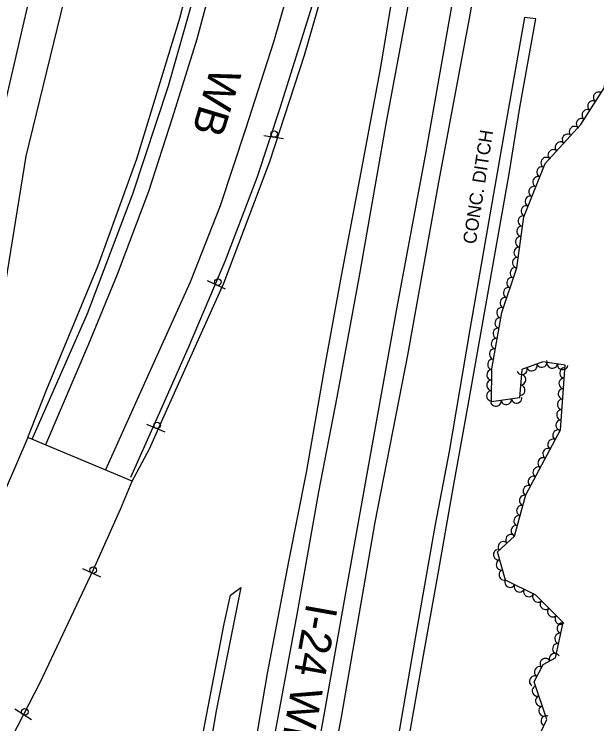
# Model space of a CAD drawing. Extents: x 1722896 to 1754269, y 648279 to 666297.
# Drawn here: x 1753758.5 to 1753980.3, y 653879.4 to 654149.6 of the extents above; entities that cross this region are included whole.
import ezdxf

# ---------------------------------------------------------------- set-up
doc = ezdxf.new("R2010")
doc.units = 0
for name, color, linetype in [('DESIGN - CENTERLINE - Proposed', 7, 'Continuous'), ('DESIGN - PUBLIC HEARING - Shapes', 7, 'Continuous'), ('DESIGN - SCRATCH - User 1', 7, 'Continuous'), ('DESIGN - SHEET - Linework', 7, 'Continuous'), ('SURVEY - CENTERLINE - Preliminary Text', 7, 'Continuous'), ('SURVEY - CONTOURS - Intermediate with optional Text', 7, 'Continuous'), ('SURVEY - VEGETATION - Features with Text', 7, 'Continuous')]:
    doc.layers.add(name, color=color, linetype=linetype)

msp = doc.modelspace()

# ---------------------------------------------------------------- linework, layer by layer
at = {"layer": 'DESIGN - CENTERLINE - Proposed'}
for points in [[(1753957.12, 654147.87), (1753952.84, 654148.44), (1753944.82, 654103.11), (1753932, 654029.56), (1753924.07, 653983.02), (1753918.74, 653955.23), (1753911.13, 653911.99), (1753903.95, 653870), (1753895.13, 653821.87), (1753888.36, 653782.08), (1753877.47, 653722.92), (1753867.64, 653664.81), (1753856.54, 653604.73), (1753846.84, 653550.15), (1753838.11, 653499.51), (1753829.12, 653449.72), (1753820.29, 653395.26), (1753812.27, 653346.74), (1753803.79, 653299.22), (1753793.59, 653238.82), (1753787.06, 653205.68)], [(1753856.56, 653580.97), (1753866.37, 653638.02), (1753874.08, 653679.66), (1753883.4, 653731.26), (1753892.01, 653780.01), (1753901.15, 653827.62), (1753908.66, 653872.83), (1753914.72, 653907.56), (1753919.68, 653935.04), (1753925.65, 653969.07), (1753931.35, 654000.75), (1753946.92, 654088.83), (1753951.07, 654114.07), (1753957.12, 654147.87)], [(1753803.42, 653971.84), (1753763.63, 653988.47), (1753750.98, 653959.18), (1753737.03, 653929.59), (1753718.83, 653892.06), (1753701.67, 653861), (1753687.98, 653836.77), (1753672.92, 653812.39), (1753654.54, 653783.27), (1753640.3, 653762.52), (1753620.08, 653735.32), (1753596.54, 653706.74), (1753573.23, 653680.87), (1753547.04, 653655), (1753524.85, 653635.15), (1753499.68, 653614.58), (1753473.41, 653595.32)], [(1753552.9, 653602.91), (1753576.66, 653624.29), (1753592.93, 653640.12), (1753610.06, 653658.11), (1753631.06, 653681.27), (1753651.35, 653705.67), (1753669.53, 653730.11), (1753683.98, 653750.03), (1753704.31, 653781.32), (1753717.72, 653803.54), (1753734, 653831.26), (1753757.58, 653874.15), (1753768.53, 653895.35), (1753788.68, 653938.07), (1753798.99, 653961.15), (1753803.42, 653971.84)], [(1753780.52, 653601.66), (1753789.97, 653652.55), (1753795.83, 653687.29), (1753801.8, 653721.36), (1753812.2, 653772.88), (1753819, 653811.89), (1753825.5, 653849.02), (1753831.04, 653879.17), (1753838.46, 653917.49), (1753840.77, 653928.38), (1753844.71, 653931.31), (1753835.37, 653884.36), (1753826.86, 653834.75), (1753818.49, 653786.85), (1753809.77, 653738.96), (1753801.82, 653694.95), (1753793.42, 653648.43), (1753783.66, 653597.41)]]:
    msp.add_lwpolyline(points, dxfattribs=at)
at = {"layer": 'DESIGN - PUBLIC HEARING - Shapes'}
for p, q in [((1753860.95, 654102.2), (1753853.54, 654103.37)), ((1753838.91, 654044.94), (1753832.08, 654048.05)), ((1753815.92, 653990.42), (1753809.03, 653993.38)), ((1753791.41, 653935.2), (1753784.6, 653938.34)), ((1753765.08, 653880.88), (1753758.73, 653884.87))]:
    msp.add_line(p, q, dxfattribs=at)
for centre in [(1753857.42, 654104), (1753835.98, 654047.62), (1753812.94, 653993.03), (1753788.5, 653937.89), (1753762.54, 653883.93)]:
    msp.add_circle(centre, 1.25, dxfattribs=at)
at = {"layer": 'DESIGN - SCRATCH - User 1'}
for points in [[(1753763.63, 653988.47), (1753770.86, 654006.84), (1753790.4, 654053.95), (1753805.13, 654094.56), (1753821.52, 654148.14), (1753832.93, 654192.43), (1753842.82, 654235.28), (1753854.43, 654289.99), (1753865.33, 654349.95), (1753873.91, 654404.17), (1753880.85, 654449.64), (1753889.9, 654504.45), (1753897, 654549.66), (1753905.4, 654605.7), (1753913.62, 654657.92), (1753922.83, 654713.41), (1753929.26, 654756.83), (1753938, 654807.47), (1753940.15, 654807.16), (1753939.99, 654804.99)], [(1753939.99, 654804.99), (1753933.05, 654761.28), (1753925.07, 654712.32), (1753918.28, 654672.24), (1753912.4, 654635.76), (1753907.23, 654602.84), (1753902.61, 654569.68), (1753897.66, 654535.36), (1753891.12, 654492.55), (1753882.98, 654446.06), (1753876.2, 654400.37), (1753868.56, 654352.55), (1753866.17, 654338.81), (1753857, 654290.79), (1753836.41, 654195.13), (1753826.59, 654155.83), (1753817.12, 654122.26), (1753803.49, 654081.12), (1753786.25, 654035.48), (1753765.23, 653987.59)], [(1753802.83, 653973.26), (1753812.4, 653994.64), (1753824.8, 654022.64), (1753838.74, 654055.63), (1753851.03, 654087.44), (1753859.72, 654113.96), (1753872.07, 654153.21), (1753883.49, 654194.96), (1753893.66, 654233.39), (1753901.61, 654263.1)], [(1753803.42, 653971.84), (1753810.03, 653984.11), (1753816.09, 653997.75), (1753838.34, 654047.15), (1753855.86, 654093.56), (1753869.02, 654134.07), (1753880.54, 654174.14), (1753890.08, 654210.93), (1753904.25, 654262.89), (1753901.36, 654263.6), (1753901.61, 654263.1)]]:
    msp.add_lwpolyline(points, dxfattribs=at)
at = {"layer": 'SURVEY - CENTERLINE - Preliminary Text'}
for points in [[(1753735.57, 653926.4), (1753763.05, 654095.51), (1753770.89, 654127.84), (1753781.59, 654171.66), (1753791.84, 654213.36), (1753801.57, 654252.59), (1753814.46, 654298.65), (1753830.23, 654365.54), (1753840.1, 654402.39), (1753851.08, 654445.71), (1753867.64, 654508.25), (1753876.77, 654545.19), (1753887.02, 654591.14), (1753896.04, 654626.82), (1753906.82, 654673.76), (1753912.65, 654701.37), (1753916.86, 654727.26), (1753921.33, 654748.07), (1753930.54, 654791.01), (1753934, 654807.21), (1753938, 654807.47)], [(1753979.93, 654457.38), (1753969.6, 654398.23), (1753958.62, 654337.83), (1753946.13, 654271.07), (1753936.59, 654216.71), (1753925.91, 654157.82), (1753915.19, 654097.19), (1753904.19, 654038.08), (1753893.58, 653979.48), (1753884.71, 653929.86), (1753875.84, 653879.85), (1753866.51, 653828.98), (1753857.5, 653777.12), (1753848.45, 653725.95), (1753839.44, 653674.5), (1753829.59, 653618.85), (1753818.91, 653557.07), (1753809.64, 653502.52), (1753800.72, 653450.7), (1753789.98, 653389.2), (1753781.25, 653335.53), (1753772.02, 653280.83)], [(1753804.95, 653574.31), (1753811.7, 653613.42), (1753819.08, 653656.32), (1753827.27, 653699.78), (1753834.08, 653741.18), (1753841.94, 653784.41), (1753849.62, 653828.37), (1753857.73, 653875.05), (1753866.18, 653921.02), (1753874.47, 653967.77), (1753881.4, 654003.71), (1753889.81, 654049.24), (1753900.12, 654107.9), (1753908.41, 654152.12), (1753915.88, 654194.5), (1753921.69, 654228.21), (1753930.06, 654272.56), (1753937.29, 654315.09), (1753946.3, 654362.93), (1753953.89, 654406.75), (1753961.98, 654452.38)], [(1753770.46, 653985.71), (1753786.94, 654024.12), (1753797.75, 654050.62), (1753809.67, 654082.22), (1753818.78, 654110.17), (1753828.11, 654140.31), (1753835.83, 654169.21), (1753843.7, 654201.72), (1753851.8, 654238.11), (1753859.23, 654272.24), (1753865.77, 654306.55), (1753873.35, 654349.35), (1753880.98, 654396.75), (1753888.4, 654443.17)], [(1753835.96, 654438.29), (1753820.5, 654381.14), (1753806.15, 654325.3), (1753794.3, 654279.39), (1753783.09, 654235.57), (1753769.58, 654179.39), (1753755.52, 654118.34), (1753741.25, 654052.6), (1753729.3, 653990.05), (1753717.45, 653924.44), (1753712.02, 653881.29)], [(1753951.63, 654433.72), (1753946.88, 654407.49), (1753939.2, 654361.62), (1753932.29, 654322.56), (1753924.84, 654281.52), (1753918.51, 654248.44), (1753910.61, 654201.24), (1753903.33, 654161.9), (1753897.93, 654129.51), (1753890.42, 654089.47), (1753882.96, 654049.98), (1753876.65, 654015.26), (1753869.6, 653975.11), (1753862.96, 653941.2), (1753854.81, 653898.54), (1753847.69, 653856.87), (1753840.65, 653817.91), (1753834.97, 653785.77), (1753827.99, 653745.75), (1753819.88, 653700.05), (1753814.18, 653665.72), (1753807.57, 653627.34), (1753799.4, 653582.24)], [(1753793.36, 653976.26), (1753810.5, 654014.36), (1753825.56, 654047.69), (1753836.96, 654076.76), (1753846.72, 654105.95), (1753857.35, 654139.14), (1753867.68, 654175.45), (1753878, 654214.58), (1753889.48, 654255.82), (1753898.99, 654295.51), (1753907.96, 654335.33), (1753919.08, 654386.71), (1753925.25, 654417.54)], [(1753973, 654356.25), (1753961.89, 654312.49), (1753942.41, 654210.34), (1753931.96, 654149.4), (1753919.76, 654084.33), (1753908.2, 654019.72), (1753895.83, 653956.19), (1753882.91, 653881.84), (1753868.06, 653803.02), (1753858.53, 653746.62), (1753846.89, 653683.25), (1753837.6, 653628.72), (1753826.88, 653565.51), (1753813.83, 653488.87), (1753804.22, 653421.48), (1753789.48, 653343.12), (1753779.22, 653282.72)]]:
    msp.add_lwpolyline(points, dxfattribs=at)
at = {"layer": 'SURVEY - VEGETATION - Features with Text'}
for points in [[(1753940.34, 654014.62), (1753944.12, 654036.02), (1753949.84, 654053.02), (1753952.49, 654072.42), (1753960.64, 654092.78), (1753974.22, 654107.66), (1753983.29, 654121.71), (1753984.37, 654138.66), (1753996.03, 654172.52), (1754002.26, 654200.07), (1754008.02, 654230.15), (1753999.71, 654243.11), (1753997.68, 654262.23), (1754000.46, 654289.38), (1754000.4, 654319), (1754001.79, 654362.25), (1754003.12, 654388.23), (1754007.11, 654424.85)], [(1753958.82, 653875.94), (1753961.23, 653880.97), (1753956.45, 653895.37), (1753959.93, 653901.92), (1753964.61, 653904.52), (1753967.57, 653917.98), (1753957.14, 653928.3), (1753945.52, 653934.07), (1753942.55, 653944.86), (1753949.02, 653950.88), (1753953.35, 653966.58), (1753966.49, 653991.32), (1753968.3, 654015.98), (1753959.76, 654017.18), (1753951.71, 654014.26), (1753950.87, 654003.57), (1753940.23, 654001.96), (1753940.34, 654014.62)]]:
    msp.add_lwpolyline(points, dxfattribs=at)
for centre, major_axis in [((1753980.92, 654118.04), (1.08, 1.68)), ((1753978.75, 654114.68), (1.08, 1.68)), ((1753976.59, 654111.32), (1.08, 1.68)), ((1753974.42, 654107.96), (1.08, 1.68)), ((1753971.77, 654104.97), (1.35, 1.48)), ((1753969.07, 654102.02), (1.35, 1.48)), ((1753966.37, 654099.06), (1.35, 1.48)), ((1753963.67, 654096.11), (1.35, 1.48)), ((1753960.98, 654093.16), (1.35, 1.48)), ((1753959.34, 654089.54), (0.74, 1.86)), ((1753957.85, 654085.82), (0.74, 1.86)), ((1753956.37, 654082.11), (0.74, 1.86)), ((1753954.88, 654078.4), (0.74, 1.86)), ((1753953.4, 654074.68), (0.74, 1.86)), ((1753952.28, 654070.87), (0.27, 1.98)), ((1753951.74, 654066.91), (0.27, 1.98)), ((1753951.19, 654062.94), (0.27, 1.98)), ((1753950.65, 654058.98), (0.27, 1.98)), ((1753950.11, 654055.02), (0.27, 1.98)), ((1753949.21, 654051.14), (0.64, 1.9)), ((1753947.93, 654047.35), (0.64, 1.9)), ((1753946.66, 654043.56), (0.64, 1.9)), ((1753945.38, 654039.77), (0.64, 1.9)), ((1753944.11, 654035.97), (0.35, 1.97)), ((1753943.42, 654032.03), (0.35, 1.97)), ((1753942.72, 654028.1), (0.35, 1.97)), ((1753942.03, 654024.16), (0.35, 1.97)), ((1753941.33, 654020.22), (0.35, 1.97)), ((1753940.64, 654016.28), (0.35, 1.97)), ((1753955.63, 654015.68), (-1.88, -0.68)), ((1753959.39, 654017.04), (-1.88, -0.68)), ((1753963.33, 654016.68), (-1.98, 0.28)), ((1753967.29, 654016.12), (-1.98, 0.28)), ((1753940.32, 654012.3), (0.02, 2)), ((1753951.87, 654014.32), (-1.88, -0.68)), ((1753968.08, 654013.01), (0.15, 1.99)), ((1753951.41, 654010.44), (-0.16, -1.99)), ((1753967.79, 654009.02), (0.15, 1.99)), ((1753940.28, 654008.3), (0.02, 2)), ((1753951.1, 654006.45), (-0.16, -1.99)), ((1753940.25, 654004.3), (0.02, 2)), ((1753967.5, 654005.03), (0.15, 1.99)), ((1753945.82, 654002.81), (-1.98, -0.3)), ((1753949.77, 654003.4), (-1.98, -0.3)), ((1753967.2, 654001.04), (0.15, 1.99)), ((1753941.86, 654002.21), (-1.98, -0.3)), ((1753966.91, 653997.05), (0.15, 1.99)), ((1753966.62, 653993.07), (0.15, 1.99)), ((1753965.43, 653989.33), (0.94, 1.77)), ((1753963.56, 653985.8), (0.94, 1.77)), ((1753961.68, 653982.27), (0.94, 1.77)), ((1753959.8, 653978.74), (0.94, 1.77)), ((1753957.93, 653975.2), (0.94, 1.77)), ((1753956.05, 653971.67), (0.94, 1.77)), ((1753954.17, 653968.14), (0.94, 1.77)), ((1753952.75, 653964.42), (0.53, 1.93)), ((1753951.69, 653960.57), (0.53, 1.93)), ((1753950.62, 653956.71), (0.53, 1.93)), ((1753949.56, 653952.86), (0.53, 1.93)), ((1753947.59, 653949.55), (1.46, 1.36)), ((1753944.66, 653946.83), (1.46, 1.36)), ((1753942.85, 653943.78), (-0.53, 1.93)), ((1753943.91, 653939.93), (-0.53, 1.93)), ((1753944.97, 653936.07), (-0.53, 1.93)), ((1753947.24, 653933.21), (-1.79, 0.89)), ((1753950.82, 653931.43), (-1.79, 0.89)), ((1753954.41, 653929.66), (-1.79, 0.89)), ((1753957.82, 653927.64), (-1.42, 1.41)), ((1753960.66, 653924.82), (-1.42, 1.41)), ((1753963.5, 653922.01), (-1.42, 1.41)), ((1753966.35, 653919.2), (-1.42, 1.41)), ((1753967.08, 653915.76), (0.43, 1.95)), ((1753966.22, 653911.86), (0.43, 1.95)), ((1753965.36, 653907.95), (0.43, 1.95)), ((1753964.18, 653904.28), (1.75, 0.97)), ((1753960.69, 653902.34), (1.75, 0.97)), ((1753958.46, 653899.15), (0.94, 1.77)), ((1753956.58, 653895.62), (0.94, 1.77)), ((1753957.62, 653891.84), (-0.63, 1.9)), ((1753958.88, 653888.04), (-0.63, 1.9)), ((1753960.14, 653884.24), (-0.63, 1.9)), ((1753960.99, 653880.47), (0.86, 1.8))]:
    msp.add_ellipse(centre, major_axis=major_axis, ratio=0.940188, start_param=0, end_param=3.141593, dxfattribs=at)

# ---------------------------------------------------------------- texts
at = {"layer": 'DESIGN - SHEET - Linework'}
for s, rotation, p in [('INTERSTATE 24 WB', 257.0311, (1753759.68, 654244.25)), ('WB', 253.217, (1753833.54, 654130.11)), ('I-24 WB EXIT TO MURF. RD.', 259.8176, (1753869.85, 653925.68))]:
    msp.add_text(s, height=12, rotation=rotation, dxfattribs=at).set_placement(p)
at = {"layer": 'SURVEY - CONTOURS - Intermediate with optional Text'}
msp.add_text('CONC. DITCH', height=5, rotation=81.2919, dxfattribs=at).set_placement((1753934.23, 654061.84))

doc.saveas('drawing.dxf')
